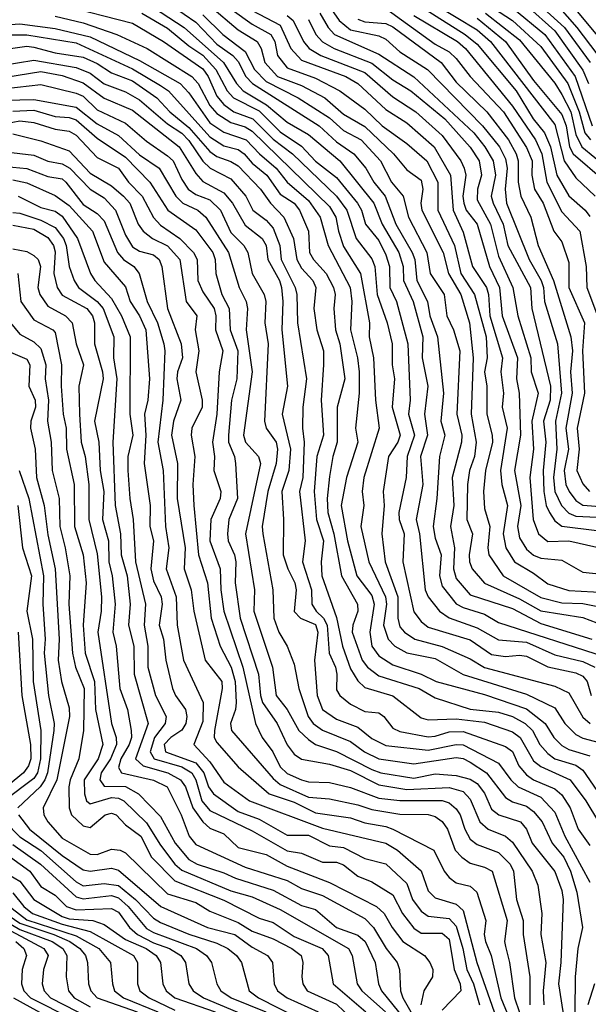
# Model space of a CAD drawing. Header units: metres. Extents: x -51132 to -49532, y -231222 to -229437.
# Tile 589 of 656: x -50080 to -50039, y -229989 to -229919. Entities that reach past the tile are written whole.
import ezdxf

# ---------------------------------------------------------------- set-up
doc = ezdxf.new("R2010")
doc.units = ezdxf.units.M
for name, color, linetype in [('CONTOUR_HALF', 8, 'Continuous'), ('CONTOUR_INDEX', 1, 'Continuous'), ('CONTOUR_INTER', 3, 'Continuous')]:
    doc.layers.add(name, color=color, linetype=linetype)

msp = doc.modelspace()

# ---------------------------------------------------------------- linework, layer by layer
at = {"layer": 'CONTOUR_HALF'}
for points, elevation in [([(-50041.518, -229916.259), (-50038.08, -229920.432)], 37.5), ([(-50066.08, -229916.855), (-50063.08, -229919.027), (-50061.748, -229919.759), (-50061.471, -229920.259), (-50061.283, -229921.259), (-50060.58, -229922.125), (-50058.58, -229922.876), (-50056.858, -229923.759), (-50055.08, -229925.071), (-50053.839, -229926.259), (-50052.08, -229927.508), (-50050.659, -229928.759), (-50049.875, -229930.259), (-50049.878, -229932.259), (-50048.7, -229934.759), (-50048.253, -229936.759), (-50047.286, -229938.259), (-50046.455, -229941.259), (-50046.384, -229942.759), (-50046.559, -229943.759), (-50046.415, -229944.759), (-50046.402, -229946.759), (-50046.015, -229948.259), (-50046.007, -229948.759), (-50046.491, -229950.759), (-50046.646, -229952.259), (-50046.58, -229953.469), (-50046.183, -229954.759), (-50046.333, -229956.259), (-50046.253, -229956.759), (-50045.255, -229958.259), (-50042.58, -229959.799), (-50041.08, -229960.169), (-50039.58, -229960.226), (-50037.08, -229960.729)], 46.5), ([(-50043.643, -229916.759), (-50040.893, -229919.259), (-50039.061, -229921.759)], 38.5), ([(-50076.58, -229917.681), (-50071.58, -229918.962), (-50069.372, -229920.259), (-50066.58, -229922.205), (-50066.196, -229922.759), (-50065.58, -229924.141), (-50065.08, -229924.734), (-50064.378, -229925.259), (-50063.017, -229925.759), (-50061.58, -229927.209), (-50060.208, -229928.259), (-50057.08, -229931.271), (-50056.36, -229932.259), (-50055.679, -229934.259), (-50054.58, -229935.721), (-50054.373, -229936.259), (-50054.189, -229938.259), (-50053.478, -229940.259), (-50053.139, -229941.759), (-50053.131, -229943.259), (-50052.958, -229944.259), (-50053.126, -229946.259), (-50052.558, -229948.259), (-50052.737, -229948.759), (-50053.397, -229949.759), (-50053.764, -229952.259), (-50053.7, -229953.259), (-50053.865, -229955.259), (-50053.633, -229957.259), (-50052.73, -229959.759), (-50052.718, -229961.259), (-50052.58, -229961.877), (-50052.257, -229962.259), (-50051.511, -229962.759), (-50049.58, -229963.275), (-50047.58, -229964.155), (-50046.58, -229964.778), (-50041.58, -229966.106), (-50040.58, -229966.579), (-50039.58, -229968.312), (-50039.057, -229968.759)], 49.5), ([(-50070.08, -229917.853), (-50067.898, -229919.259), (-50065.107, -229921.759), (-50064.194, -229923.259), (-50063.719, -229923.759), (-50062.056, -229924.759), (-50060.58, -229926.005), (-50059.08, -229926.879), (-50056.854, -229928.759), (-50054.427, -229931.759), (-50053.836, -229933.259), (-50052.656, -229935.259), (-50052.359, -229936.259), (-50052.332, -229937.259), (-50051.642, -229938.759), (-50050.948, -229941.259), (-50051.005, -229942.759), (-50050.591, -229944.759), (-50050.84, -229946.759), (-50050.613, -229948.259), (-50051.108, -229949.759), (-50050.943, -229951.759), (-50051.425, -229954.259), (-50051.195, -229955.259), (-50050.797, -229959.259), (-50050.568, -229959.759), (-50049.763, -229960.759), (-50049.08, -229961.237), (-50047.08, -229961.957), (-50045.58, -229962.814), (-50043.58, -229962.98), (-50041.58, -229963.88), (-50039.58, -229964.348), (-50038.735, -229964.759)], 48.5), ([(-50050.08, -229917.633), (-50047.08, -229919.422), (-50046.144, -229920.259), (-50041.58, -229926.165), (-50040.905, -229928.759), (-50040.08, -229929.966), (-50038.71, -229931.259)], 41.5), ([(-50044.58, -229917.866), (-50042.296, -229919.759), (-50040.137, -229922.759), (-50038.911, -229926.259)], 39.5), ([(-50066.58, -229918.361), (-50065.151, -229919.759), (-50063.58, -229920.963), (-50062.91, -229922.259), (-50062.08, -229923.099), (-50059.8, -229924.259), (-50057.58, -229925.696), (-50056.58, -229926.583), (-50055.334, -229927.259), (-50053.956, -229928.759), (-50053.18, -229930.259), (-50052.344, -229931.259), (-50051.975, -229932.759), (-50050.665, -229935.259), (-50050.43, -229936.759), (-50049.446, -229938.259), (-50049.249, -229939.759), (-50048.772, -229940.759), (-50048.327, -229942.259), (-50048.543, -229946.759), (-50048.189, -229948.259), (-50048.194, -229948.759), (-50048.878, -229951.259), (-50048.738, -229953.259), (-50048.991, -229954.759), (-50048.694, -229956.259), (-50048.772, -229957.759), (-50048.58, -229958.437), (-50047.58, -229959.597), (-50044.58, -229960.575), (-50042.58, -229961.649), (-50038.948, -229962.759)], 47.5), ([(-50060.58, -229918.408), (-50060.163, -229918.759), (-50059.43, -229920.259), (-50059.029, -229920.759), (-50058.195, -229921.259), (-50055.08, -229922.474), (-50053.08, -229924.201), (-50051.437, -229925.259), (-50049.58, -229926.938), (-50048.25, -229928.759), (-50048.01, -229929.259), (-50047.895, -229929.759), (-50048.102, -229931.259), (-50048.049, -229931.759), (-50047.878, -229932.259), (-50047.097, -229933.259), (-50046.218, -229936.259), (-50045.493, -229937.759), (-50045.326, -229939.759), (-50044.233, -229942.759), (-50044.304, -229944.259), (-50044.103, -229945.259), (-50044.005, -229948.259), (-50044.441, -229950.759), (-50043.998, -229953.259), (-50044.236, -229954.759), (-50044.08, -229955.552), (-50043.58, -229956.366), (-50043.08, -229956.786), (-50042.58, -229956.992), (-50041.08, -229957.141), (-50039.58, -229957.985), (-50037.044, -229958.259)], 45.5), ([(-50058.27, -229918.259), (-50057.687, -229919.259), (-50057.23, -229919.759), (-50054.08, -229921.152), (-50051.58, -229922.772), (-50047.34, -229926.759), (-50046.549, -229927.759), (-50045.962, -229928.759), (-50045.8, -229929.759), (-50046.085, -229931.259), (-50045.96, -229931.759), (-50045.254, -229933.259), (-50044.901, -229934.759), (-50043.303, -229937.759), (-50043.217, -229939.259), (-50041.883, -229944.759), (-50041.916, -229945.759), (-50042.373, -229947.259), (-50042.219, -229948.759), (-50042.397, -229950.759), (-50042.362, -229952.259), (-50042.2, -229953.259), (-50041.959, -229953.759), (-50041.58, -229954.342), (-50041.08, -229954.719), (-50038.58, -229955.024)], 44.5), ([(-50055.58, -229918.671), (-50055.08, -229918.857), (-50053.58, -229918.977), (-50053.08, -229919.225), (-50049.65, -229921.759), (-50048.58, -229923.165), (-50046.394, -229925.259), (-50044.861, -229927.259), (-50044.313, -229928.259), (-50044.167, -229928.759), (-50044.167, -229930.259), (-50043.983, -229931.259), (-50043.271, -229932.759), (-50042.768, -229934.759), (-50041.662, -229937.259), (-50040.442, -229941.259), (-50040.322, -229942.259), (-50040.455, -229943.759), (-50040.346, -229945.259), (-50040.793, -229947.759), (-50040.597, -229949.259), (-50040.908, -229950.759), (-50040.8, -229951.759), (-50040.558, -229952.259), (-50040.08, -229952.888), (-50039.58, -229953.227), (-50038.08, -229953.354)], 43.5), ([(-50051.58, -229918.409), (-50048.49, -229920.259), (-50047.93, -229920.759), (-50044.58, -229924.87), (-50042.956, -229927.259), (-50042.509, -229928.259), (-50042.154, -229930.259), (-50041.08, -229932.378), (-50039.798, -229933.759), (-50039.343, -229936.259), (-50039.3, -229937.759), (-50038.544, -229939.759)], 42.5), ([(-50046.503, -229918.259), (-50044.08, -229920.134), (-50041.58, -229923.234), (-50041.08, -229924.023), (-50040.431, -229925.259), (-50040.08, -229926.876), (-50039.653, -229927.759), (-50037.806, -229929.259)], 40.5), ([(-50082.58, -229919.23), (-50079.58, -229919.01), (-50077.08, -229919.34), (-50074.58, -229919.93), (-50071.08, -229921.607), (-50068.192, -229923.259), (-50067.58, -229923.92), (-50066.08, -229926.055), (-50065.08, -229926.698), (-50063.51, -229927.259), (-50062.554, -229928.259), (-50061.359, -229929.259), (-50060.58, -229930.268), (-50059.08, -229931.566), (-50058.241, -229932.759), (-50057.671, -229934.759), (-50056.103, -229937.759), (-50056.003, -229938.759), (-50056.093, -229940.759), (-50055.581, -229942.759), (-50055.471, -229943.759), (-50055.463, -229945.259), (-50055.734, -229947.759), (-50055.567, -229948.759), (-50056.364, -229951.259), (-50056.748, -229953.259), (-50056.296, -229955.759), (-50055.641, -229958.259), (-50054.58, -229959.659), (-50054.415, -229960.259), (-50054.708, -229962.259), (-50054.572, -229963.259), (-50054.08, -229963.934), (-50053.08, -229964.582), (-50051.08, -229965.246), (-50050.014, -229965.759), (-50046.58, -229966.702), (-50043.58, -229967.705), (-50042.251, -229968.759), (-50041.645, -229969.759), (-50041.08, -229970.324), (-50040.58, -229970.607), (-50039.08, -229971.053)], 50.5), ([(-50080.58, -229920.802), (-50079.08, -229920.599), (-50078.58, -229920.663), (-50077.08, -229921.062), (-50075.08, -229921.365), (-50074.08, -229921.821), (-50073.08, -229922.481), (-50071.58, -229923.049), (-50069.856, -229924.259), (-50068.914, -229925.259), (-50067.58, -229926.371), (-50066.08, -229928.092), (-50065.58, -229928.444), (-50064.58, -229928.786), (-50064.08, -229929.095), (-50062.483, -229930.759), (-50061.776, -229931.759), (-50060.816, -229932.759), (-50060.136, -229934.259), (-50059.911, -229935.759), (-50059.58, -229936.382), (-50058.777, -229937.259), (-50058.546, -229937.759), (-50058.697, -229939.259), (-50058.474, -229940.759), (-50058.001, -229942.259), (-50057.997, -229943.259), (-50058.184, -229945.759), (-50058.014, -229948.259), (-50058.473, -229949.759), (-50058.661, -229952.259), (-50058.508, -229954.259), (-50058.018, -229955.759), (-50058.172, -229957.259), (-50058.133, -229958.259), (-50057.08, -229961.225), (-50056.658, -229963.259), (-50056.08, -229964.858), (-50055.58, -229965.712), (-50055.08, -229966.206), (-50053.08, -229966.783), (-50051.08, -229968.364), (-50050.58, -229968.486), (-50048.58, -229968.414), (-50046.58, -229968.668), (-50044.58, -229969.34), (-50044.048, -229969.759), (-50043.08, -229971.411), (-50042.58, -229971.817), (-50040.487, -229972.759), (-50039.38, -229974.259), (-50038.483, -229975.759)], 51.5), ([(-50080.58, -229922.804), (-50078.08, -229922.393), (-50076.58, -229922.685), (-50075.08, -229923.212), (-50073.58, -229924.284), (-50071.58, -229925.141), (-50068.27, -229927.759), (-50067.08, -229929.639), (-50066.58, -229930.209), (-50065.08, -229931.017), (-50064.468, -229931.759), (-50063.58, -229933.321), (-50062.375, -229934.259), (-50062.091, -229934.759), (-50061.963, -229935.759), (-50061.136, -229937.259), (-50060.99, -229937.759), (-50060.894, -229938.759), (-50060.963, -229940.759), (-50060.57, -229944.759), (-50060.942, -229946.759), (-50060.361, -229949.259), (-50060.482, -229950.759), (-50060.967, -229952.259), (-50060.838, -229954.259), (-50060.866, -229956.759), (-50060.551, -229957.759), (-50060.043, -229958.759), (-50059.955, -229959.259), (-50060.08, -229960.786), (-50059.639, -229961.259), (-50058.58, -229961.718), (-50058.414, -229962.259), (-50058.645, -229964.259), (-50058.454, -229966.759), (-50058.08, -229967.755), (-50057.08, -229968.459), (-50055.58, -229969.008), (-50054.58, -229969.824), (-50053.58, -229970.318), (-50050.58, -229970.64), (-50048.58, -229970.26), (-50048.08, -229970.284), (-50045.58, -229971.568), (-50044.702, -229972.759), (-50044.171, -229973.259), (-50042.58, -229974.004), (-50041.58, -229975.062), (-50040.874, -229976.759), (-50039.08, -229980.026)], 52.5), ([(-50080.58, -229924.426), (-50078.58, -229924.381), (-50075.58, -229924.924), (-50074.08, -229926.12), (-50072.58, -229926.945), (-50071.08, -229928.326), (-50069.672, -229929.259), (-50068.508, -229931.259), (-50068.004, -229931.759), (-50066.93, -229932.259), (-50066.365, -229932.759), (-50064.76, -229935.259), (-50063.994, -229937.759), (-50063.495, -229938.759), (-50063.401, -229939.259), (-50063.5, -229940.759), (-50063.066, -229943.759), (-50063.688, -229948.259), (-50063.541, -229948.759), (-50062.636, -229949.759), (-50062.493, -229950.259), (-50063.557, -229955.259), (-50062.909, -229959.259), (-50062.957, -229960.759), (-50061.622, -229964.759), (-50061.368, -229966.759), (-50060.58, -229967.759), (-50059.768, -229969.259), (-50059.08, -229969.903), (-50058.58, -229970.237), (-50057.08, -229970.758), (-50054.58, -229972.016), (-50053.924, -229972.259), (-50051.58, -229972.642), (-50050.08, -229972.343), (-50048.58, -229972.446), (-50047.58, -229972.713), (-50047.08, -229973.022), (-50046.58, -229973.7), (-50046.08, -229974.841), (-50045.551, -229975.259), (-50044.004, -229975.759), (-50043.586, -229976.259), (-50043.182, -229977.259), (-50041.58, -229979.269), (-50041.08, -229980.619), (-50040.984, -229981.259), (-50041.148, -229985.759), (-50041.313, -229987.259), (-50040.779, -229990.759)], 53.5), ([(-50080.58, -229926.101), (-50079.58, -229925.906), (-50078.58, -229926.033), (-50077.08, -229926.493), (-50076.08, -229926.641), (-50075.58, -229926.928), (-50074.08, -229928.502), (-50072.569, -229929.259), (-50071.866, -229930.259), (-50070.886, -229931.259), (-50070.08, -229932.78), (-50069.58, -229933.313), (-50068.214, -229934.259), (-50067.254, -229935.259), (-50066.987, -229935.759), (-50066.932, -229937.259), (-50066.58, -229938.056), (-50065.784, -229939.259), (-50065.656, -229939.759), (-50065.692, -229940.759), (-50065.158, -229942.259), (-50065.428, -229943.759), (-50065.595, -229946.759), (-50065.891, -229948.759), (-50065.74, -229949.759), (-50065.793, -229950.759), (-50065.299, -229952.259), (-50065.339, -229952.759), (-50066.012, -229954.259), (-50066.083, -229955.759), (-50065.338, -229957.759), (-50065.311, -229959.259), (-50065.079, -229960.759), (-50063.731, -229964.759), (-50062.831, -229968.759), (-50062.358, -229969.759), (-50061.596, -229970.759), (-50061.08, -229971.831), (-50060.58, -229972.314), (-50059.58, -229972.751), (-50059.08, -229972.9), (-50057.58, -229972.955), (-50056.08, -229973.303), (-50054.08, -229974.058), (-50052.58, -229974.23), (-50049.58, -229974.238), (-50049.08, -229974.385), (-50048.58, -229974.813), (-50048.291, -229975.259), (-50047.968, -229976.259), (-50047.58, -229976.978), (-50047.08, -229977.359), (-50045.58, -229977.936), (-50044.746, -229978.759), (-50044.499, -229979.259), (-50044.286, -229981.259), (-50043.818, -229982.759), (-50043.815, -229983.759), (-50043.354, -229986.759), (-50043.339, -229988.759)], 54.5), ([(-50080.58, -229928.111), (-50078.58, -229928.334), (-50077.58, -229928.773), (-50076.58, -229928.961), (-50076.018, -229929.259), (-50074.58, -229930.768), (-50073.58, -229931.377), (-50072.787, -229932.259), (-50072.08, -229934.024), (-50071.58, -229934.853), (-50071.08, -229935.169), (-50070.08, -229935.44), (-50069.677, -229935.759), (-50069.489, -229936.259), (-50069.09, -229939.259), (-50068.109, -229941.759), (-50068.016, -229942.759), (-50068.374, -229943.759), (-50068.422, -229944.259), (-50068.135, -229945.759), (-50068.669, -229947.259), (-50068.807, -229948.259), (-50068.37, -229950.259), (-50068.396, -229952.759), (-50067.846, -229956.259), (-50067.909, -229957.759), (-50067.412, -229959.259), (-50067.225, -229960.759), (-50066.411, -229964.259), (-50065.221, -229965.759), (-50065.213, -229966.259), (-50065.762, -229969.259), (-50065.776, -229969.759), (-50065.58, -229970.108), (-50064.08, -229971.838), (-50061.869, -229973.759), (-50060.08, -229974.356), (-50058.58, -229975.102), (-50056.08, -229975.464), (-50055.08, -229975.829), (-50053.58, -229976.07), (-50053.08, -229976.266), (-50050.165, -229977.759), (-50049.425, -229979.259), (-50049.08, -229979.699), (-50048.58, -229980.095), (-50047.58, -229980.325), (-50047.111, -229980.759), (-50046.486, -229982.759), (-50046.6, -229983.759), (-50046.5, -229984.259), (-50046.105, -229985.259), (-50045.407, -229988.259), (-50044.803, -229989.759)], 55.5), ([(-50080.08, -229930.108), (-50079.08, -229930.317), (-50077.08, -229931.201), (-50076.08, -229931.928), (-50074.427, -229933.759), (-50073.58, -229935.958), (-50072.08, -229937.699), (-50071.732, -229938.759), (-50071.08, -229939.759), (-50070.63, -229940.759), (-50070.377, -229944.259), (-50070.486, -229945.759), (-50070.718, -229946.759), (-50070.627, -229948.259), (-50070.737, -229950.259), (-50070.312, -229953.259), (-50070.355, -229954.759), (-50070.076, -229955.759), (-50070.282, -229957.759), (-50070.08, -229958.6), (-50069.544, -229959.759), (-50069.472, -229960.259), (-50069.673, -229961.759), (-50069.366, -229962.759), (-50069.201, -229964.259), (-50068.738, -229966.259), (-50068.529, -229966.759), (-50067.805, -229967.759), (-50067.725, -229968.259), (-50067.799, -229968.759), (-50068.08, -229969.224), (-50068.849, -229969.759), (-50069.318, -229970.259), (-50069.23, -229970.759), (-50067.08, -229971.558), (-50066.521, -229972.259), (-50066.172, -229973.259), (-50065.825, -229973.759), (-50064.08, -229975.001), (-50062.58, -229975.563), (-50060.58, -229976.707), (-50059.08, -229976.696), (-50057.58, -229977.463), (-50056.58, -229977.568), (-50055.08, -229978.364), (-50053.58, -229978.73), (-50052.08, -229980.122), (-50051.687, -229981.259), (-50051.08, -229982.102), (-50050.58, -229982.445), (-50049.08, -229982.612), (-50048.58, -229983.17), (-50048.108, -229984.759), (-50047.836, -229986.259), (-50047.35, -229987.259), (-50046.926, -229988.759)], 56.5), ([(-50080.08, -229932.424), (-50079.58, -229932.471), (-50078.08, -229932.958), (-50077.08, -229933.497), (-50076.47, -229934.259), (-50076.279, -229934.759), (-50076.08, -229936.259), (-50075.712, -229937.259), (-50075.419, -229937.759), (-50074.084, -229938.759), (-50073.649, -229939.259), (-50072.891, -229941.259), (-50072.922, -229942.759), (-50072.683, -229944.259), (-50072.97, -229948.759), (-50072.814, -229953.259), (-50072.424, -229955.259), (-50072.387, -229956.759), (-50071.953, -229958.259), (-50071.735, -229960.259), (-50071.856, -229961.759), (-50071.474, -229963.259), (-50071.451, -229965.259), (-50070.471, -229968.759), (-50071.375, -229971.259), (-50070.82, -229971.759), (-50069.073, -229972.259), (-50068.159, -229972.759), (-50067.818, -229973.259), (-50067.288, -229974.759), (-50066.58, -229975.742), (-50066.08, -229976.209), (-50065.08, -229976.605), (-50064.08, -229977.563), (-50062.08, -229978.072), (-50060.58, -229978.91), (-50057.58, -229980.057), (-50054.232, -229981.759), (-50053.706, -229982.259), (-50053.14, -229983.259), (-50052.379, -229984.259), (-50050.822, -229985.259), (-50050.464, -229985.759), (-50050.233, -229986.259), (-50050.253, -229986.759), (-50050.888, -229987.759), (-50051.082, -229988.759)], 57.5), ([(-50080.08, -229934.995), (-50079.08, -229935.183), (-50078.58, -229935.472), (-50078.286, -229935.759), (-50078.11, -229936.259), (-50078.303, -229937.759), (-50078.155, -229938.259), (-50077.58, -229939.089), (-50076.334, -229939.759), (-50075.862, -229940.259), (-50075.581, -229941.759), (-50075.062, -229943.259), (-50075.396, -229944.759), (-50075.332, -229946.759), (-50075.214, -229948.759), (-50074.936, -229949.759), (-50074.685, -229951.759), (-50074.668, -229954.259), (-50074.08, -229956.698), (-50073.785, -229959.759), (-50073.794, -229960.759), (-50074.04, -229962.259), (-50073.069, -229968.759), (-50072.74, -229969.759), (-50072.709, -229970.259), (-50073.142, -229971.259), (-50073.797, -229972.259), (-50073.895, -229972.759), (-50073.58, -229973.2), (-50072.08, -229973.224), (-50071.161, -229973.759), (-50069.58, -229975.366), (-50068.553, -229977.259), (-50067.58, -229978.418), (-50066.977, -229978.759), (-50065.08, -229979.373), (-50064.266, -229979.759), (-50061.58, -229980.606), (-50059.58, -229981.706), (-50058.58, -229981.979), (-50057.089, -229983.259), (-50055.58, -229983.797), (-50055.048, -229984.259), (-50054.334, -229985.759), (-50054.098, -229987.259), (-50053.891, -229987.759), (-50052.271, -229989.759)], 58.5), ([(-50080.255, -229940.259), (-50079.58, -229941.072), (-50078.58, -229941.611), (-50078.08, -229942.096), (-50077.74, -229943.259), (-50077.778, -229944.259), (-50077.549, -229945.759), (-50077.622, -229947.259), (-50077.366, -229948.759), (-50077.295, -229950.759), (-50076.792, -229952.759), (-50076.745, -229954.759), (-50076.358, -229956.259), (-50076.032, -229958.259), (-50076.107, -229960.259), (-50075.85, -229963.759), (-50075.616, -229964.759), (-50075.018, -229966.259), (-50075.056, -229969.259), (-50075.396, -229971.259), (-50076.015, -229972.759), (-50076.104, -229973.259), (-50076.066, -229974.759), (-50075.901, -229975.259), (-50075.08, -229976.039), (-50074.58, -229976.157), (-50073.517, -229975.259), (-50073.08, -229975.123), (-50072.728, -229975.259), (-50072.08, -229975.955), (-50070.987, -229976.759), (-50070.226, -229978.259), (-50068.58, -229979.939), (-50065.08, -229981.327), (-50062.58, -229982.594), (-50061.58, -229982.9), (-50060.08, -229983.892), (-50058.108, -229984.759), (-50057.684, -229985.259), (-50057.322, -229987.259), (-50055, -229989.259)], 59.5), ([(-50079.623, -229950.759), (-50078.951, -229952.759), (-50077.888, -229958.259), (-50077.95, -229960.259), (-50077.779, -229962.759), (-50077.854, -229963.759), (-50077.55, -229966.759), (-50077.139, -229968.759), (-50077.167, -229969.259), (-50077.617, -229972.259), (-50077.8, -229972.759), (-50078.147, -229973.259), (-50079.723, -229974.759)], 60.5), ([(-50079.694, -229962.259), (-50079.432, -229966.759), (-50078.822, -229970.259), (-50078.809, -229971.259), (-50078.962, -229971.759), (-50079.311, -229972.259), (-50081.08, -229973.692)], 61.5), ([(-50079.665, -229975.259), (-50078.887, -229976.259), (-50076.58, -229978.13), (-50075.08, -229979.158), (-50074.58, -229979.255), (-50073.08, -229979.038), (-50072.58, -229979.191), (-50069.558, -229981.759), (-50066.237, -229983.259), (-50064.311, -229983.759), (-50063.08, -229984.655), (-50061.975, -229985.259), (-50061.64, -229985.759), (-50061.516, -229987.259), (-50061.276, -229987.759), (-50060.6, -229988.259), (-50058.397, -229989.259)], 60.5), ([(-50080.08, -229977.366), (-50078.114, -229978.759), (-50075.58, -229981.07), (-50075.08, -229981.211), (-50073.08, -229980.986), (-50072.58, -229981.153), (-50071.879, -229981.759), (-50070.58, -229983.33), (-50070.08, -229983.626), (-50067.034, -229984.759), (-50066.31, -229985.259), (-50065.966, -229985.759), (-50065.577, -229987.259), (-50065.304, -229987.759), (-50064.573, -229988.259), (-50062.109, -229989.259)], 61.5), ([(-50080.778, -229979.259), (-50079.58, -229979.956), (-50078.58, -229981.263), (-50076.58, -229982.474), (-50076.08, -229982.647), (-50074.401, -229982.759), (-50073.58, -229983.05), (-50072.08, -229984.103), (-50070.61, -229984.759), (-50069.892, -229985.259), (-50069.593, -229985.759), (-50069.417, -229987.259), (-50069.178, -229987.759), (-50068.58, -229988.261), (-50065.703, -229989.259)], 62.5), ([(-50080.956, -229981.259), (-50079.08, -229982.722), (-50075.58, -229983.844), (-50073.967, -229984.759), (-50073.15, -229985.759), (-50073.005, -229987.259), (-50072.845, -229987.759), (-50072.215, -229988.259), (-50069.782, -229989.259)], 63.5), ([(-50081.58, -229982.239), (-50079.58, -229983.403), (-50077.274, -229984.259), (-50076.517, -229984.759), (-50076.24, -229985.259), (-50076.281, -229986.759), (-50076.122, -229987.759), (-50075.722, -229988.259), (-50074.58, -229988.907)], 64.5), ([(-50079.862, -229984.259), (-50079.297, -229984.759), (-50079.099, -229985.259), (-50079.409, -229986.259), (-50079.456, -229987.259), (-50079.302, -229987.759), (-50078.819, -229988.259), (-50075.852, -229989.759)], 65.5), ([(-50038.753, -229987.259), (-50039.238, -229988.759)], 52.5)]:
    msp.add_lwpolyline(points, dxfattribs=dict(at, elevation=elevation))
at = {"layer": 'CONTOUR_INDEX'}
for points, elevation in [([(-50049.58, -229915.499), (-50044.58, -229918.761), (-50042.58, -229920.621), (-50040.656, -229923.259), (-50039.854, -229925.259), (-50039.44, -229926.759), (-50039.03, -229927.259)], 40), ([(-50077.08, -229918.468), (-50075.08, -229918.935), (-50072.678, -229919.759), (-50070.533, -229920.759), (-50067.353, -229922.759), (-50066.907, -229923.259), (-50066.08, -229924.804), (-50065.58, -229925.38), (-50064.58, -229926.026), (-50063.58, -229926.326), (-50063.08, -229926.637), (-50057.58, -229931.999), (-50057.126, -229932.759), (-50056.95, -229933.759), (-50056.58, -229934.843), (-50055.39, -229936.759), (-50054.738, -229940.259), (-50054.756, -229941.259), (-50054.458, -229942.759), (-50054.316, -229945.759), (-50054.064, -229947.759), (-50055.137, -229951.259), (-50055.259, -229952.259), (-50055.15, -229953.259), (-50055.355, -229954.759), (-50054.782, -229957.259), (-50053.605, -229959.759), (-50053.541, -229960.259), (-50053.736, -229961.759), (-50053.416, -229962.759), (-50052.93, -229963.259), (-50052.08, -229963.736), (-50050.08, -229964.125), (-50048.08, -229965.261), (-50043.58, -229966.661), (-50041.58, -229967.634), (-50040.86, -229968.759), (-50040.08, -229969.546), (-50039.58, -229969.793), (-50038.08, -229970.194)], 50), ([(-50059.08, -229918.696), (-50058.545, -229919.759), (-50058.08, -229920.297), (-50057.245, -229920.759), (-50054.58, -229921.813), (-50053.08, -229923), (-50051.802, -229923.759), (-50049.392, -229925.759), (-50047.58, -229927.776), (-50046.961, -229928.759), (-50046.779, -229929.759), (-50047.056, -229930.759), (-50047.08, -229931.511), (-50046.146, -229933.259), (-50045.58, -229935.533), (-50044.564, -229937.759), (-50044.207, -229939.759), (-50043.288, -229942.759), (-50043.246, -229943.759), (-50042.753, -229945.259), (-50043.2, -229947.259), (-50043.097, -229949.259), (-50043.35, -229951.259), (-50043.111, -229954.259), (-50042.738, -229955.259), (-50042.08, -229955.817), (-50040.58, -229955.767), (-50038.58, -229956.213)], 45), ([(-50080.08, -229926.825), (-50078.08, -229927.318), (-50076.08, -229928.046), (-50074.58, -229929.625), (-50073.08, -229930.527), (-50072.221, -229931.259), (-50071.756, -229931.759), (-50071.18, -229933.259), (-50070.815, -229933.759), (-50070.16, -229934.259), (-50069.08, -229934.788), (-50068.214, -229935.759), (-50067.768, -229938.759), (-50067.014, -229939.759), (-50067.13, -229940.759), (-50066.867, -229942.259), (-50067.079, -229943.759), (-50066.618, -229945.759), (-50066.634, -229946.259), (-50067.362, -229947.759), (-50067.405, -229948.259), (-50067.16, -229949.759), (-50067.301, -229951.759), (-50067.226, -229953.259), (-50066.889, -229956.759), (-50066.254, -229958.759), (-50065.989, -229961.259), (-50065.345, -229963.259), (-50064.556, -229964.759), (-50064.294, -229965.759), (-50064.218, -229967.259), (-50064.263, -229967.759), (-50064.613, -229968.759), (-50064.555, -229969.259), (-50061.58, -229972.677), (-50061.08, -229973.098), (-50059.08, -229973.986), (-50057.58, -229974.116), (-50055.58, -229974.529), (-50054.58, -229974.866), (-50052.58, -229975.196), (-50050.58, -229975.232), (-50050.08, -229975.363), (-50049.58, -229975.723), (-50049.2, -229976.259), (-50048.645, -229977.759), (-50048.191, -229978.259), (-50047.58, -229978.68), (-50046.58, -229978.963), (-50046.034, -229979.259), (-50044.956, -229982.759), (-50045.138, -229984.259), (-50045.08, -229984.607), (-50044.789, -229985.759), (-50044.451, -229988.259), (-50044.08, -229989.297)], 55), ([(-50080.58, -229942.202), (-50079.08, -229942.857), (-50078.88, -229943.259), (-50078.944, -229944.759), (-50078.489, -229945.759), (-50078.456, -229946.259), (-50078.805, -229947.259), (-50078.826, -229947.759), (-50078.494, -229949.259), (-50078.392, -229951.259), (-50077.856, -229953.259), (-50077.58, -229955.35), (-50077.065, -229957.759), (-50076.793, -229962.759), (-50076.846, -229964.259), (-50076.629, -229965.759), (-50076.08, -229967.646), (-50076.044, -229968.259), (-50076.956, -229972.759), (-50077.925, -229974.759), (-50077.876, -229975.259), (-50077.598, -229975.759), (-50076.58, -229976.91), (-50074.58, -229978.057), (-50074.08, -229978.061), (-50073.08, -229977.689), (-50072.447, -229977.759), (-50072.08, -229977.95), (-50069.08, -229980.867), (-50067.08, -229981.486), (-50066.08, -229982.104), (-50064.08, -229982.915), (-50063.08, -229983.519), (-50061.58, -229984.063), (-50060.259, -229984.759), (-50059.588, -229985.259), (-50059.473, -229985.759), (-50059.553, -229986.759), (-50059.471, -229987.259), (-50059.16, -229987.759), (-50057.08, -229988.719), (-50056.005, -229989.759)], 60), ([(-50081.58, -229982.776), (-50077.886, -229984.759), (-50077.574, -229985.259), (-50077.894, -229986.259), (-50077.986, -229987.259), (-50077.86, -229987.759), (-50077.41, -229988.259), (-50074.58, -229989.707)], 65)]:
    msp.add_lwpolyline(points, dxfattribs=dict(at, elevation=elevation))
at = {"layer": 'CONTOUR_INTER'}
for points, elevation in [([(-50054.58, -229915.539), (-50047.951, -229919.759), (-50047.08, -229920.46), (-50044.31, -229923.759), (-50043.115, -229925.759), (-50042.318, -229926.759), (-50041.89, -229927.759), (-50041.43, -229929.759), (-50040.58, -229931.246), (-50039.423, -229932.259), (-50039.08, -229932.709)], 42), ([(-50042.08, -229916.886), (-50040.01, -229919.259), (-50038.58, -229921.13)], 38), ([(-50068.746, -229917.759), (-50067.08, -229918.898), (-50065.58, -229920.451), (-50064.442, -229921.259), (-50064.08, -229921.689), (-50063.524, -229922.759), (-50063.063, -229923.259), (-50058.314, -229926.259), (-50057.08, -229927.404), (-50055.863, -229928.259), (-50054.992, -229929.259), (-50054.427, -229930.259), (-50053.63, -229931.259), (-50052.872, -229933.259), (-50051.702, -229935.259), (-50051.522, -229935.759), (-50051.366, -229937.259), (-50050.608, -229938.759), (-50050.462, -229939.759), (-50049.911, -229941.259), (-50049.486, -229945.259), (-50049.674, -229947.259), (-50049.386, -229948.259), (-50049.778, -229949.759), (-50049.955, -229952.759), (-50050.225, -229954.759), (-50050.08, -229955.566), (-50049.658, -229956.759), (-50049.764, -229958.259), (-50049.58, -229958.98), (-50048.58, -229960.236), (-50048.08, -229960.517), (-50046.58, -229960.981), (-50045.58, -229961.575), (-50038.08, -229963.993)], 48), ([(-50066.08, -229917.733), (-50064.08, -229919.434), (-50062.709, -229920.259), (-50062.433, -229920.759), (-50062.187, -229921.759), (-50061.27, -229922.759), (-50059.58, -229923.392), (-50057.922, -229924.259), (-50056.58, -229925.429), (-50055.08, -229926.315), (-50053.046, -229928.259), (-50052.08, -229929.39), (-50051.08, -229930.121), (-50050.948, -229930.759), (-50051.1, -229931.759), (-50051.02, -229932.259), (-50049.505, -229935.259), (-50049.13, -229936.759), (-50048.24, -229938.259), (-50047.629, -229940.259), (-50047.365, -229942.759), (-50047.518, -229946.759), (-50047.167, -229948.759), (-50047.284, -229949.759), (-50047.645, -229950.759), (-50047.781, -229951.759), (-50047.827, -229954.259), (-50047.419, -229955.259), (-50047.649, -229956.759), (-50047.63, -229957.259), (-50047.447, -229957.759), (-50046.58, -229958.785), (-50044.08, -229959.896), (-50042.58, -229960.752), (-50039.58, -229961.213), (-50038.58, -229961.608)], 47), ([(-50063.08, -229918.07), (-50061.08, -229919.09), (-50060.328, -229920.759), (-50059.58, -229921.582), (-50056.431, -229922.759), (-50055.58, -229923.241), (-50053.58, -229925.108), (-50052.08, -229926.056), (-50050.147, -229927.759), (-50048.98, -229929.759), (-50048.806, -229932.259), (-50048.08, -229933.813), (-50047.419, -229936.259), (-50046.438, -229937.759), (-50046.282, -229938.259), (-50046.187, -229939.759), (-50045.289, -229942.759), (-50045.4, -229943.759), (-50045.228, -229945.259), (-50045.319, -229946.259), (-50044.965, -229947.759), (-50045.433, -229950.759), (-50045.337, -229951.759), (-50044.943, -229953.259), (-50045.247, -229955.259), (-50045.047, -229956.259), (-50044.431, -229957.259), (-50043.08, -229958.057), (-50042.08, -229958.827), (-50040.58, -229959.302), (-50037.08, -229959.489)], 46), ([(-50057.609, -229917.759), (-50056.898, -229918.759), (-50056.08, -229919.425), (-50054.08, -229919.865), (-50053.58, -229920.094), (-50052.58, -229920.995), (-50050.614, -229922.259), (-50046.718, -229926.259), (-50045.498, -229927.759), (-50045.08, -229928.615), (-50044.96, -229929.259), (-50045.102, -229930.759), (-50045.015, -229931.759), (-50043.396, -229935.759), (-50042.545, -229937.259), (-50042.369, -229937.759), (-50042.315, -229938.759), (-50041.376, -229941.759), (-50041.102, -229945.259), (-50041.522, -229947.259), (-50041.431, -229949.259), (-50041.673, -229951.259), (-50041.575, -229952.259), (-50041.093, -229953.259), (-50040.58, -229953.805), (-50040.08, -229954.008), (-50038.58, -229954.083)], 44), ([(-50053.58, -229917.92), (-50050.08, -229920.442), (-50049.08, -229921.005), (-50048.58, -229921.48), (-50047.6, -229922.759), (-50045.231, -229925.259), (-50043.58, -229927.8), (-50043.185, -229928.759), (-50043.198, -229929.759), (-50043.012, -229930.759), (-50042.414, -229931.759), (-50041.65, -229933.759), (-50041.08, -229934.497), (-50040.58, -229935.988), (-50040.568, -229937.759), (-50039.455, -229940.259), (-50039.611, -229942.259), (-50039.461, -229945.259), (-50039.989, -229947.759), (-50039.839, -229949.259), (-50040.012, -229950.759), (-50039.58, -229951.715), (-50039.118, -229952.259)], 43), ([(-50043.58, -229917.707), (-50041.58, -229919.497), (-50039.58, -229922.295), (-50039.171, -229923.259)], 39), ([(-50070.912, -229918.259), (-50069.08, -229919.324), (-50067.58, -229920.566), (-50066.58, -229921.226), (-50065.653, -229922.259), (-50064.861, -229923.759), (-50064.403, -229924.259), (-50062.58, -229925.2), (-50061.08, -229926.697), (-50059.58, -229927.705), (-50058.58, -229928.769), (-50057.08, -229929.921), (-50055.594, -229931.759), (-50055.313, -229932.259), (-50055.031, -229933.259), (-50054.08, -229934.401), (-50053.58, -229935.421), (-50053.325, -229936.259), (-50053.285, -229937.759), (-50052.811, -229938.759), (-50052.014, -229941.759), (-50051.841, -229945.759), (-50051.96, -229946.759), (-50051.545, -229948.259), (-50052.068, -229949.759), (-50052.131, -229951.259), (-50052.665, -229953.759), (-50052.644, -229954.259), (-50052.276, -229955.259), (-50052.361, -229957.259), (-50051.58, -229960.811), (-50051.08, -229961.506), (-50050.58, -229961.905), (-50047.58, -229962.795), (-50046.08, -229963.843), (-50045.08, -229963.997), (-50044.08, -229963.889), (-50043.58, -229963.968), (-50042.08, -229964.72), (-50040.08, -229965.142), (-50039.58, -229965.387), (-50039.27, -229965.759), (-50038.988, -229966.759)], 49), ([(-50047.08, -229918.613), (-50045.086, -229920.259), (-50043.08, -229923.036), (-50041.08, -229925.446), (-50040.775, -229926.259), (-50040.521, -229927.759), (-50040.263, -229928.259), (-50038.08, -229930.153)], 41), ([(-50082.08, -229919.791), (-50079.08, -229919.786), (-50075.58, -229920.358), (-50071.58, -229922.204), (-50069.58, -229923.383), (-50069.03, -229923.759), (-50066.08, -229927.048), (-50065.08, -229927.671), (-50064.08, -229927.94), (-50063.646, -229928.259), (-50063.08, -229928.912), (-50062.033, -229929.759), (-50061.08, -229931.12), (-50060.099, -229931.759), (-50059.711, -229932.259), (-50059.071, -229933.759), (-50059.009, -229935.259), (-50058.722, -229935.759), (-50057.808, -229936.759), (-50057.308, -229937.759), (-50057.191, -229938.259), (-50057.27, -229939.259), (-50057.167, -229940.759), (-50056.852, -229941.759), (-50056.504, -229944.259), (-50057.046, -229946.259), (-50057.027, -229948.759), (-50057.343, -229949.759), (-50057.58, -229951.183), (-50057.737, -229952.759), (-50057.7, -229953.759), (-50057.276, -229955.259), (-50056.73, -229958.259), (-50055.586, -229960.259), (-50055.564, -229960.759), (-50055.914, -229961.759), (-50055.962, -229962.259), (-50055.265, -229964.259), (-50054.888, -229964.759), (-50054.08, -229965.371), (-50051.208, -229966.259), (-50050.08, -229966.942), (-50047.58, -229967.739), (-50045.58, -229967.941), (-50044.58, -229968.269), (-50043.672, -229968.759), (-50043.17, -229969.259), (-50042.639, -229970.259), (-50042.08, -229970.889), (-50041.58, -229971.27), (-50040.08, -229971.729), (-50039.58, -229972.075), (-50038.58, -229973.531)], 51), ([(-50082.08, -229922.169), (-50078.58, -229921.593), (-50075.58, -229922.115), (-50074.58, -229922.524), (-50073.58, -229923.281), (-50072.08, -229923.836), (-50071.08, -229924.408), (-50069.08, -229926.114), (-50068.08, -229926.787), (-50067.58, -229927.309), (-50066.58, -229928.769), (-50066.057, -229929.259), (-50064.58, -229930.034), (-50063.537, -229931.259), (-50063.022, -229932.259), (-50062.08, -229932.977), (-50061.58, -229933.541), (-50061.103, -229934.759), (-50061.026, -229935.759), (-50060.02, -229937.759), (-50059.894, -229938.259), (-50059.85, -229940.259), (-50059.226, -229944.259), (-50059.475, -229946.259), (-50059.509, -229947.759), (-50059.384, -229948.759), (-50059.483, -229951.259), (-50059.706, -229952.259), (-50059.305, -229955.759), (-50059.494, -229957.259), (-50058.852, -229959.259), (-50058.828, -229960.259), (-50058.521, -229960.759), (-50058.004, -229961.259), (-50057.741, -229961.759), (-50057.613, -229963.759), (-50057.16, -229964.759), (-50057.067, -229965.259), (-50057.08, -229966.367), (-50056.841, -229966.759), (-50056.08, -229967.391), (-50055.08, -229967.892), (-50054.08, -229968.008), (-50053.731, -229968.259), (-50053.08, -229969.094), (-50052.58, -229969.333), (-50050.58, -229969.693), (-50050.08, -229969.664), (-50049.08, -229969.355), (-50048.08, -229969.313), (-50045.08, -229970.399), (-50044.58, -229970.756), (-50044.128, -229971.759), (-50043.58, -229972.396), (-50043.08, -229972.762), (-50041.58, -229973.41), (-50041.08, -229973.839), (-50040.48, -229974.759), (-50039.927, -229976.259), (-50039.08, -229977.427)], 52), ([(-50080.58, -229923.595), (-50078.08, -229923.328), (-50075.58, -229923.927), (-50075.08, -229924.151), (-50074.08, -229925.129), (-50072.08, -229926.07), (-50070.58, -229927.356), (-50069.08, -229928.396), (-50068.679, -229928.759), (-50068.08, -229930.083), (-50067.619, -229930.759), (-50067.08, -229931.137), (-50066.08, -229931.513), (-50065.316, -229932.259), (-50064.58, -229933.834), (-50063.666, -229934.759), (-50063.384, -229935.259), (-50063.08, -229936.767), (-50062.233, -229938.259), (-50062.107, -229938.759), (-50062.178, -229940.259), (-50061.934, -229941.759), (-50062.205, -229947.259), (-50062.087, -229947.759), (-50061.368, -229948.759), (-50061.278, -229949.259), (-50061.374, -229950.259), (-50061.956, -229952.259), (-50062.361, -229954.759), (-50062.323, -229955.259), (-50061.604, -229959.259), (-50061.542, -229961.259), (-50061.188, -229962.259), (-50060.58, -229963.259), (-50060.08, -229964.53), (-50059.766, -229966.259), (-50059.105, -229968.259), (-50058.731, -229968.759), (-50058.08, -229969.237), (-50056.08, -229970.027), (-50055.085, -229970.759), (-50054.08, -229971.258), (-50051.58, -229971.617), (-50048.58, -229971.164), (-50048.08, -229971.233), (-50047.58, -229971.501), (-50046.418, -229972.259), (-50045.08, -229974.011), (-50044.58, -229974.324), (-50043.58, -229974.636), (-50043.08, -229975.002), (-50042.463, -229975.759), (-50041.774, -229977.259), (-50040.939, -229978.259), (-50040.469, -229979.259), (-50040.02, -229980.759), (-50039.599, -229983.259), (-50039.933, -229984.759), (-50040.129, -229986.759), (-50040.154, -229989.259)], 53), ([(-50080.08, -229925.207), (-50078.58, -229925.136), (-50077.08, -229925.604), (-50076.08, -229925.677), (-50075.58, -229925.838), (-50074.08, -229927.136), (-50072.08, -229928.49), (-50070.337, -229930.259), (-50069.066, -229932.259), (-50067.08, -229933.644), (-50065.868, -229935.259), (-50065.699, -229935.759), (-50065.645, -229936.759), (-50065.226, -229938.259), (-50064.704, -229939.259), (-50064.629, -229940.759), (-50064.096, -229942.259), (-50064.163, -229944.259), (-50064.548, -229945.759), (-50064.764, -229948.259), (-50064.76, -229948.759), (-50064.338, -229949.759), (-50064.26, -229950.259), (-50064.113, -229952.759), (-50064.729, -229954.259), (-50064.823, -229955.259), (-50064.771, -229955.759), (-50064.331, -229956.759), (-50064.241, -229957.259), (-50064.293, -229958.759), (-50063.931, -229961.259), (-50062.63, -229965.259), (-50062.492, -229966.759), (-50062.334, -229967.259), (-50061.309, -229968.759), (-50060.58, -229970.268), (-50060.08, -229970.93), (-50059.58, -229971.282), (-50057.58, -229971.649), (-50056.08, -229972.104), (-50054.08, -229973.124), (-50052.08, -229973.441), (-50049.08, -229973.316), (-50048.08, -229973.591), (-50047.58, -229974.13), (-50046.9, -229975.759), (-50046.303, -229976.259), (-50045.08, -229976.774), (-50044.58, -229977.199), (-50043.187, -229979.259), (-50042.789, -229980.259), (-50042.492, -229982.259), (-50042.578, -229983.759), (-50042.225, -229985.759), (-50042.409, -229987.759), (-50042.353, -229988.759)], 54), ([(-50080.58, -229929.16), (-50079.08, -229929.291), (-50077.58, -229929.852), (-50076.58, -229930.033), (-50076.301, -229930.259), (-50075.08, -229931.849), (-50074.08, -229932.5), (-50073.58, -229933.025), (-50072.635, -229935.259), (-50072.218, -229935.759), (-50071.476, -229936.259), (-50071.094, -229936.759), (-50070.542, -229938.759), (-50069.812, -229940.259), (-50069.362, -229941.759), (-50069.281, -229942.259), (-50069.426, -229945.759), (-50069.783, -229948.759), (-50069.398, -229950.759), (-50069.239, -229954.759), (-50069.006, -229956.259), (-50069.175, -229957.759), (-50068.469, -229959.759), (-50068.397, -229961.759), (-50067.956, -229964.259), (-50066.561, -229967.259), (-50066.58, -229968.614), (-50067.228, -229970.259), (-50066.08, -229971.476), (-50065.08, -229972.923), (-50063.258, -229974.259), (-50058.08, -229976.206), (-50053.58, -229977.271), (-50052.754, -229977.759), (-50051.08, -229979.233), (-50050.58, -229980.646), (-50050.08, -229981.14), (-50048.58, -229981.601), (-50048.08, -229982.056), (-50047.115, -229985.759), (-50045.891, -229989.259)], 56), ([(-50079.694, -229931.259), (-50078.08, -229932.068), (-50077.08, -229932.331), (-50076.58, -229932.678), (-50075.477, -229934.259), (-50074.552, -229936.759), (-50074.257, -229937.259), (-50073.08, -229938.543), (-50072.37, -229939.759), (-50071.746, -229941.259), (-50071.767, -229946.759), (-50071.552, -229948.259), (-50071.904, -229949.759), (-50071.904, -229950.759), (-50071.77, -229952.759), (-50071.521, -229954.259), (-50071.353, -229957.259), (-50070.642, -229960.259), (-50070.758, -229961.759), (-50070.479, -229963.259), (-50070.494, -229964.759), (-50069.943, -229966.759), (-50069.182, -229968.259), (-50069.249, -229968.759), (-50070.017, -229969.759), (-50070.326, -229970.759), (-50070.026, -229971.259), (-50068.08, -229971.832), (-50067.36, -229972.259), (-50067.074, -229972.759), (-50066.654, -229974.259), (-50066.08, -229974.933), (-50063.08, -229976.388), (-50060.58, -229977.815), (-50059.58, -229977.976), (-50058.08, -229978.621), (-50057.08, -229978.615), (-50056.58, -229978.798), (-50055.58, -229979.604), (-50054.58, -229980.007), (-50053.08, -229980.93), (-50052.388, -229982.259), (-50051.58, -229983.32), (-50051.08, -229983.667), (-50049.58, -229983.665), (-50049.08, -229984.087), (-50048.72, -229986.259), (-50048.291, -229987.259), (-50048.241, -229987.759), (-50049.58, -229989.148)], 57), ([(-50080.08, -229933.312), (-50078.58, -229933.606), (-50077.58, -229934.202), (-50077.184, -229934.759), (-50077.08, -229935.227), (-50077.155, -229936.759), (-50076.927, -229937.759), (-50076.58, -229938.294), (-50074.826, -229939.259), (-50074.411, -229939.759), (-50074.288, -229940.259), (-50074.282, -229941.759), (-50073.714, -229943.759), (-50073.661, -229944.259), (-50074.285, -229947.259), (-50073.973, -229948.759), (-50073.879, -229950.759), (-50073.613, -229952.259), (-50073.707, -229954.259), (-50073.288, -229955.759), (-50073.256, -229957.259), (-50073.025, -229958.259), (-50072.81, -229960.259), (-50072.977, -229962.259), (-50072.738, -229963.259), (-50072.478, -229966.259), (-50071.942, -229967.759), (-50071.663, -229969.259), (-50071.656, -229969.759), (-50071.814, -229970.259), (-50072.411, -229971.259), (-50072.58, -229971.877), (-50072.355, -229972.259), (-50070.08, -229972.786), (-50069.12, -229973.259), (-50068.128, -229975.259), (-50067.554, -229976.759), (-50067.08, -229977.362), (-50063.58, -229978.969), (-50060.58, -229979.909), (-50059.58, -229980.488), (-50058.08, -229980.974), (-50055.08, -229982.627), (-50054.464, -229983.259), (-50053.56, -229984.759), (-50052.778, -229985.759), (-50052.608, -229986.259), (-50052.543, -229987.759), (-50052.372, -229988.259), (-50051.233, -229990.259)], 58), ([(-50079.719, -229936.759), (-50079.516, -229938.759), (-50078.58, -229940.051), (-50077.239, -229940.759), (-50077.08, -229940.959), (-50076.632, -229943.259), (-50076.651, -229944.759), (-50076.499, -229946.759), (-50076.282, -229947.759), (-50076.273, -229949.259), (-50075.72, -229951.759), (-50075.707, -229954.759), (-50075.08, -229956.759), (-50074.868, -229958.759), (-50075.071, -229961.759), (-50074.932, -229963.759), (-50074.266, -229965.759), (-50074.205, -229967.759), (-50073.674, -229970.259), (-50074.01, -229971.259), (-50075.001, -229972.759), (-50074.992, -229973.759), (-50074.841, -229974.259), (-50074.58, -229974.467), (-50073.08, -229974.021), (-50072.58, -229974.053), (-50072.194, -229974.259), (-50070.58, -229975.812), (-50069.58, -229977.415), (-50068.572, -229978.759), (-50068.08, -229979.18), (-50064.58, -229980.662), (-50063.08, -229981.071), (-50061.08, -229981.973), (-50056.229, -229984.759), (-50055.982, -229985.259), (-50055.615, -229987.259), (-50055.288, -229987.759), (-50053.603, -229989.259)], 59), ([(-50079.726, -229953.259), (-50079.397, -229956.259), (-50078.755, -229958.259), (-50079.082, -229960.759), (-50078.687, -229962.759), (-50078.633, -229965.759), (-50078.091, -229969.259), (-50078.102, -229971.259), (-50078.324, -229972.259), (-50078.58, -229972.656), (-50080.687, -229974.259)], 61), ([(-50080.615, -229975.759), (-50079.58, -229976.82), (-50078.08, -229977.786), (-50075.58, -229980.024), (-50075.08, -229980.296), (-50073.58, -229980.127), (-50072.58, -229980.282), (-50071.353, -229981.259), (-50070.08, -229982.597), (-50069.58, -229982.913), (-50067.58, -229983.73), (-50065.58, -229984.37), (-50064.798, -229984.759), (-50064.199, -229985.259), (-50063.839, -229985.759), (-50063.288, -229987.759), (-50062.616, -229988.259), (-50059.69, -229989.759)], 61), ([(-50080.254, -229978.259), (-50078.875, -229979.259), (-50078.08, -229980.341), (-50077.08, -229980.965), (-50076.26, -229981.759), (-50075.58, -229982.003), (-50073.08, -229981.909), (-50072.58, -229982.175), (-50071.795, -229983.259), (-50071.218, -229983.759), (-50070.08, -229984.363), (-50068.944, -229984.759), (-50068.152, -229985.259), (-50067.815, -229985.759), (-50067.569, -229987.259), (-50067.272, -229987.759), (-50066.54, -229988.259), (-50062.975, -229989.759)], 62), ([(-50080.08, -229980.805), (-50079.292, -229981.759), (-50078.669, -229982.259), (-50076.58, -229983.032), (-50074.58, -229983.551), (-50071.504, -229985.259), (-50071.217, -229985.759), (-50071.225, -229987.259), (-50071.052, -229987.759), (-50070.404, -229988.259), (-50068.58, -229989.148)], 63), ([(-50081.58, -229981.612), (-50079.58, -229982.951), (-50077.164, -229983.759), (-50076.025, -229984.259), (-50075.324, -229984.759), (-50074.911, -229985.259), (-50074.773, -229985.759), (-50074.7, -229987.259), (-50074.547, -229987.759), (-50074.077, -229988.259), (-50071.248, -229989.259)], 64), ([(-50080.037, -229988.259), (-50076.08, -229990.435)], 66)]:
    msp.add_lwpolyline(points, dxfattribs=dict(at, elevation=elevation))

doc.saveas('drawing.dxf')
